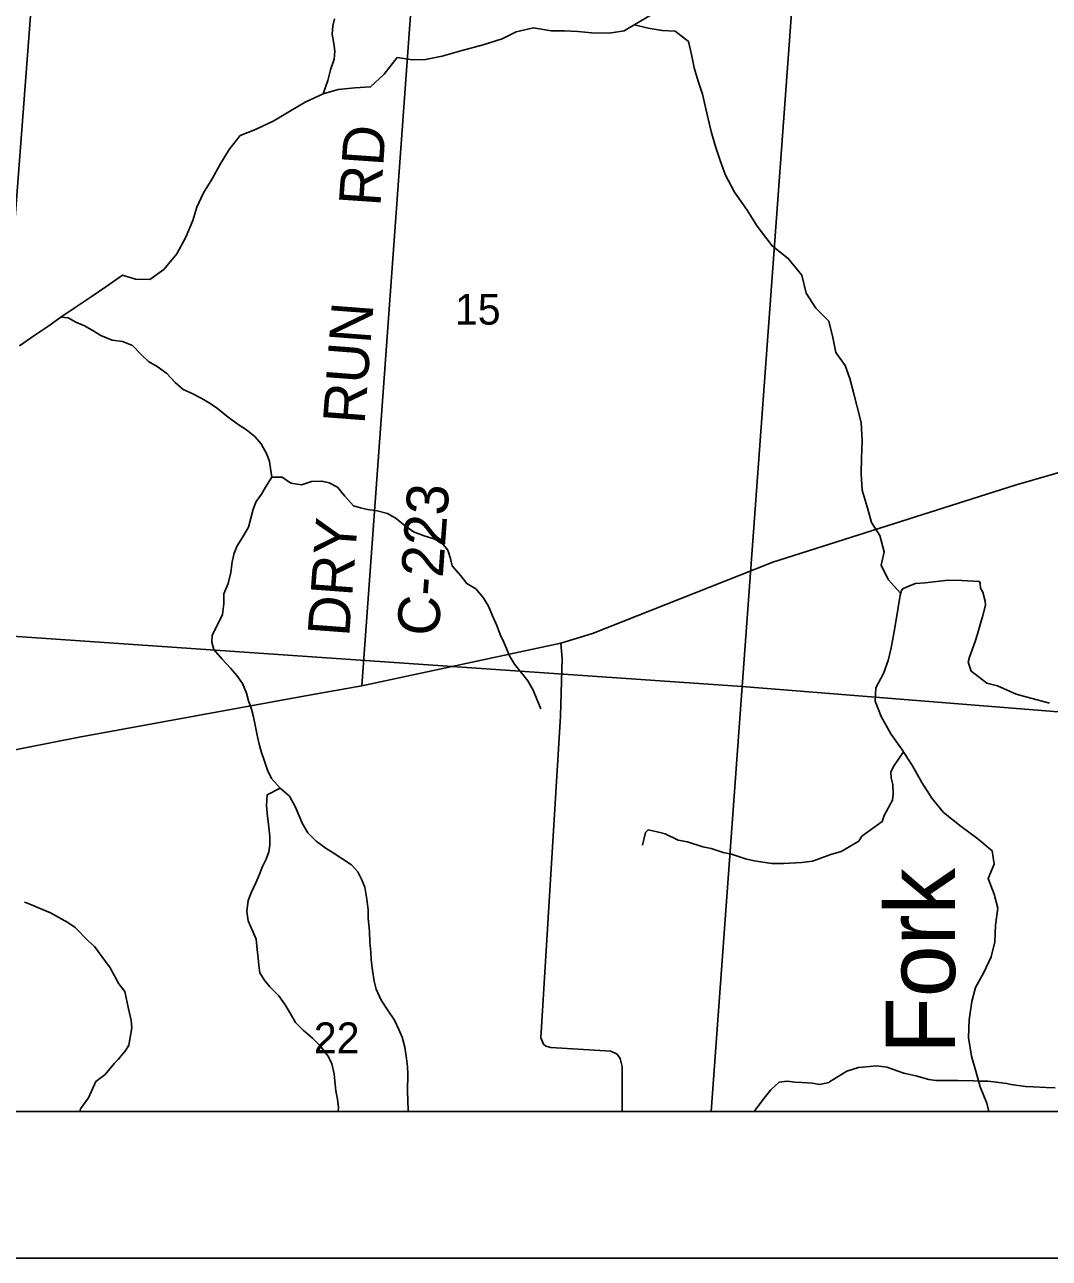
# Model space of a CAD drawing. Extents: x 0 to 42.5, y 0 to 22.
# Drawn here: x 3.582 to 4.279, y 14 to 14.84 of the extents above; entities that cross this region are included whole.
import ezdxf

# ---------------------------------------------------------------- set-up
doc = ezdxf.new("R2010")
doc.units = 0
for name, color, linetype in [('GM_X_County_Road', 7, 'Continuous'), ('GM_X_County_Road_Text', 7, 'Continuous'), ('GM_X_Interchange_Ramps', 7, 'Continuous'), ('GM_X_Minor_River', 7, 'Continuous'), ('GM_X_Minor_River_Text', 7, 'Continuous'), ('GM_X_Section', 7, 'Continuous'), ('GM_X_Section_Text', 7, 'Continuous'), ('GM_X_State_Route', 7, 'Continuous'), ('GM_X_Unincorporated', 7, 'Continuous'), ('SH_Cut_Line', 7, 'Continuous'), ('SH_Data', 7, 'Continuous')]:
    doc.layers.add(name, color=color, linetype=linetype)

msp = doc.modelspace()

# ---------------------------------------------------------------- linework, layer by layer
at = {"layer": 'GM_X_County_Road'}
msp.add_line((3.94671, 14.41886), (3.81125, 14.38966), dxfattribs=at)
for points in [[(3.81125, 14.38966), (3.84476, 14.85241), (3.84714, 14.88263), (3.84662, 14.88758), (3.84418, 14.89065), (3.84154, 14.89333), (3.83908, 14.89469), (3.82959, 14.89592), (3.58977, 14.91333), (3.64105, 15.41464), (3.65438, 15.5918)], [(3.98849, 14.1), (3.98836, 14.13057), (3.98708, 14.1361), (3.98502, 14.13897), (3.98066, 14.14091), (3.93999, 14.14356), (3.93658, 14.14436), (3.93488, 14.1457), (3.93302, 14.15009), (3.94656, 14.3691), (3.9477, 14.40827), (3.94671, 14.41886)]]:
    msp.add_lwpolyline(points, dxfattribs=at)
at = {"layer": 'GM_X_Interchange_Ramps'}
msp.add_lwpolyline([(4.44374, 15.85348), (3.72132, 15.90374), (3.70364, 15.90484), (3.68116, 15.90613), (3.63539, 15.91028), (3.54426, 15.91466), (3.50878, 15.91695), (3.47339, 15.91924), (3.14954, 15.94013), (2.52965, 15.98049), (2.1, 16.00757), (2.1, 14.1), (5.08492, 14.1)], dxfattribs=at)
at = {"layer": 'GM_X_Minor_River'}
for points in [[(4.01051, 14.84791), (3.9899, 14.83554), (3.97964, 14.8341), (3.96787, 14.83419), (3.95838, 14.83503), (3.94927, 14.83549), (3.94016, 14.83556), (3.92803, 14.83756), (3.91623, 14.83499), (3.9067, 14.83013), (3.89376, 14.82605), (3.87854, 14.822), (3.86598, 14.8183), (3.85457, 14.81611), (3.84584, 14.8158), (3.83522, 14.81741), (3.82639, 14.80608), (3.81721, 14.79741), (3.80657, 14.79673), (3.79518, 14.79569), (3.7849, 14.79273), (3.7727, 14.78713), (3.76164, 14.78037), (3.75134, 14.77438), (3.73876, 14.7684), (3.72848, 14.7643), (3.72081, 14.75486), (3.71465, 14.74427), (3.70926, 14.73481), (3.70349, 14.72535), (3.69886, 14.71551), (3.69613, 14.70641), (3.69148, 14.69504), (3.68532, 14.68369), (3.6765, 14.67312), (3.66695, 14.66636), (3.65708, 14.66644)], [(3.7849, 14.79273), (3.7881, 14.80169), (3.79001, 14.8091), (3.7923, 14.81631), (3.79288, 14.82163), (3.79213, 14.82695), (3.791, 14.83323), (3.79139, 14.83892), (3.79272, 14.84367)], [(4.16471, 14.36891), (4.16062, 14.3792), (4.16107, 14.38832), (4.16646, 14.39816), (4.16957, 14.40687), (4.17153, 14.4156), (4.17391, 14.42774), (4.1763, 14.44293), (4.1779, 14.4528), (4.16962, 14.46199), (4.16476, 14.47191), (4.16673, 14.48101), (4.16378, 14.49206), (4.15815, 14.50085), (4.1552, 14.51151), (4.15187, 14.52294), (4.1512, 14.53397), (4.15128, 14.54461), (4.15175, 14.55639), (4.15109, 14.56894), (4.14852, 14.5796), (4.14594, 14.5895), (4.14335, 14.59903), (4.14038, 14.60779), (4.134, 14.61659), (4.1318, 14.62687), (4.12923, 14.63791), (4.12019, 14.64672), (4.11381, 14.65704), (4.11087, 14.66922), (4.10147, 14.6807), (4.09052, 14.68915), (4.08037, 14.70254), (4.07362, 14.71361), (4.06499, 14.72585), (4.05862, 14.73768), (4.05491, 14.74797), (4.05194, 14.75674), (4.04898, 14.76702), (4.04604, 14.77959), (4.04311, 14.79254), (4.04014, 14.8013), (4.03755, 14.81045), (4.03572, 14.81958), (4.03352, 14.82834), (4.02446, 14.83526), (4.01573, 14.83571), (4.00625, 14.83731), (3.99682, 14.83969)], [(3.65708, 14.66644), (3.64837, 14.66917), (3.63692, 14.66128), (3.62699, 14.65452), (3.61669, 14.64776), (3.60638, 14.64062), (3.59759, 14.63423), (3.58805, 14.62785), (3.57812, 14.62109)], [(3.60638, 14.64062), (3.61142, 14.64032), (3.61654, 14.63727), (3.62242, 14.63479), (3.62755, 14.63193), (3.63362, 14.62812), (3.64121, 14.62506), (3.64823, 14.6241), (3.65506, 14.62143), (3.66094, 14.61534), (3.66606, 14.61058), (3.67194, 14.60715), (3.67858, 14.60239), (3.68408, 14.59611), (3.68958, 14.59154), (3.69565, 14.58868), (3.70229, 14.58525), (3.70798, 14.58182), (3.71291, 14.57839), (3.72031, 14.57268), (3.72771, 14.56715), (3.73264, 14.56391), (3.73833, 14.55934), (3.74269, 14.5544), (3.74666, 14.54736), (3.74836, 14.54242), (3.74912, 14.53767), (3.74987, 14.53177), (3.74568, 14.52494), (3.74301, 14.5202), (3.7394, 14.51526), (3.7373, 14.50995), (3.73577, 14.50387), (3.73405, 14.49779), (3.73024, 14.49115), (3.72643, 14.48508), (3.72434, 14.47995), (3.723, 14.47406), (3.72204, 14.46684), (3.72032, 14.45944), (3.71727, 14.45241), (3.71725, 14.44557), (3.71648, 14.43835), (3.71267, 14.43076), (3.70924, 14.42412), (3.70904, 14.41937), (3.71056, 14.41442), (3.71605, 14.40777), (3.72193, 14.40167), (3.7261, 14.39673), (3.72989, 14.3914), (3.73273, 14.38475), (3.73405, 14.37961), (3.73613, 14.37372), (3.73745, 14.36859), (3.73914, 14.36061), (3.74027, 14.3549), (3.74159, 14.34901), (3.74291, 14.34426), (3.7448, 14.33913), (3.74707, 14.33228), (3.74972, 14.32658), (3.7556, 14.32011), (3.76204, 14.31459), (3.76583, 14.30755), (3.76848, 14.30128), (3.77056, 14.29633), (3.77454, 14.28967), (3.78022, 14.28396), (3.78686, 14.27901), (3.79179, 14.27596), (3.79768, 14.27215), (3.80412, 14.26796), (3.80848, 14.2632), (3.81094, 14.25807), (3.81321, 14.25256), (3.81472, 14.24438), (3.81547, 14.23716), (3.81565, 14.23165), (3.81639, 14.22253), (3.81676, 14.21531), (3.81732, 14.20847), (3.8175, 14.20353), (3.81844, 14.19593), (3.81957, 14.18871), (3.82108, 14.18319), (3.82448, 14.17578), (3.82865, 14.16912), (3.83338, 14.16208), (3.83641, 14.1558), (3.83868, 14.15048), (3.84057, 14.14364), (3.8417, 14.13604), (3.84226, 14.13053), (3.84244, 14.12558), (3.84242, 14.11361), (3.8426, 14.10791), (3.84278, 14.1005), (3.84283, 14.1)], [(3.74987, 14.53177), (3.75689, 14.53176), (3.76296, 14.52757), (3.77018, 14.52661), (3.77702, 14.52869), (3.78404, 14.52905), (3.78898, 14.52791), (3.79467, 14.52486), (3.7996, 14.51877), (3.80548, 14.5123), (3.81022, 14.51077), (3.81516, 14.50981), (3.82161, 14.50885), (3.82863, 14.50694), (3.83471, 14.5037), (3.83983, 14.49932), (3.84646, 14.49455), (3.85368, 14.49188), (3.86032, 14.48978), (3.86582, 14.48692), (3.8698, 14.48216), (3.8715, 14.47646), (3.87282, 14.47133), (3.8787, 14.46467), (3.88268, 14.45934), (3.88894, 14.45572), (3.89387, 14.44982), (3.89746, 14.44393), (3.90011, 14.43727), (3.90314, 14.43081), (3.90541, 14.42472), (3.90768, 14.41978), (3.90976, 14.41503), (3.91184, 14.41008), (3.91525, 14.40438), (3.91999, 14.39848), (3.92416, 14.39315), (3.92794, 14.38687), (3.9304, 14.3806), (3.93305, 14.37394)], [(4.17766, 14.45132), (4.17873, 14.45452), (4.1795, 14.45585), (4.18407, 14.45772), (4.18826, 14.4594), (4.19473, 14.45992), (4.21033, 14.46171), (4.21965, 14.46146), (4.23163, 14.46081), (4.23219, 14.45947), (4.23237, 14.45624), (4.23388, 14.45357), (4.23556, 14.44729), (4.23574, 14.44463), (4.23381, 14.43666), (4.23284, 14.43363), (4.23014, 14.42414), (4.22879, 14.41997), (4.22494, 14.40917), (4.22398, 14.40575), (4.22604, 14.39966), (4.22869, 14.39755), (4.23666, 14.3916), (4.24388, 14.38966), (4.25678, 14.38405), (4.26419, 14.38191), (4.27939, 14.37782)], [(4.23798, 14.1), (4.23669, 14.10568), (4.23222, 14.11674), (4.22927, 14.12741), (4.22631, 14.13769), (4.22413, 14.15025), (4.2246, 14.16241), (4.2266, 14.17494), (4.22895, 14.18442), (4.23473, 14.19464), (4.23975, 14.20524), (4.24211, 14.21548), (4.24258, 14.22688), (4.24419, 14.23827), (4.2416, 14.2478), (4.23751, 14.25847), (4.24176, 14.26832), (4.24032, 14.27745), (4.23051, 14.28551), (4.21918, 14.29397), (4.20711, 14.30357), (4.19921, 14.31313), (4.19246, 14.32383), (4.18609, 14.33528), (4.17859, 14.34675), (4.17145, 14.35707), (4.16471, 14.36891)], [(4.17995, 14.34467), (4.17308, 14.33485), (4.17135, 14.33087), (4.17153, 14.32707), (4.17265, 14.3225), (4.173, 14.31604), (4.1726, 14.31186), (4.16685, 14.30145), (4.1655, 14.29728), (4.15158, 14.2873), (4.14947, 14.2839), (4.13765, 14.27695), (4.13041, 14.27491), (4.11803, 14.27044), (4.1108, 14.26935), (4.09825, 14.26867), (4.09026, 14.26873), (4.07829, 14.27052), (4.0724, 14.27189), (4.0629, 14.27519), (4.0572, 14.27618), (4.04903, 14.2789), (4.04333, 14.28008), (4.03289, 14.28357), (4.02662, 14.28475), (4.0177, 14.289), (4.01219, 14.29036), (4.00611, 14.29174), (4.00439, 14.28985), (4.00226, 14.28131)], [(3.7556, 14.32011), (3.74685, 14.31556), (3.74627, 14.30815), (3.74702, 14.30074), (3.74796, 14.29371), (3.74871, 14.28687), (3.7487, 14.28155), (3.74793, 14.2768), (3.74621, 14.27167), (3.74355, 14.26674), (3.74107, 14.26028), (3.73897, 14.25554), (3.73592, 14.2487), (3.73382, 14.24358), (3.73305, 14.23617), (3.7338, 14.22971), (3.73702, 14.22248), (3.73929, 14.21735), (3.74003, 14.21032), (3.74059, 14.20423), (3.74116, 14.19929), (3.74191, 14.19435), (3.74475, 14.1896), (3.74854, 14.18484), (3.75479, 14.17875), (3.75896, 14.17247), (3.76237, 14.16696), (3.76616, 14.16049), (3.77128, 14.15535), (3.77772, 14.14983), (3.78246, 14.14507), (3.78834, 14.13765), (3.7908, 14.13233), (3.79231, 14.12548), (3.79287, 14.12054), (3.79362, 14.11408), (3.79475, 14.10838), (3.79531, 14.10268), (3.79523, 14.1)], [(3.5816, 14.24243), (3.58293, 14.24204), (3.5852, 14.24107), (3.59394, 14.2374), (3.59925, 14.23509), (3.61102, 14.22854), (3.61614, 14.22528), (3.62485, 14.2161), (3.6292, 14.21227), (3.63677, 14.20195), (3.63998, 14.19775), (3.64583, 14.18688), (3.64999, 14.18153), (3.65241, 14.16992), (3.65428, 14.16193), (3.65464, 14.15698), (3.65269, 14.14503), (3.65058, 14.14181), (3.64542, 14.13538), (3.64275, 14.13293), (3.63644, 14.12519), (3.63014, 14.12048), (3.62515, 14.1093), (3.61979, 14.10174), (3.61924, 14.1)], [(4.12905, 14.11979), (4.12956, 14.12005), (4.14138, 14.12738), (4.14938, 14.12979), (4.16175, 14.13104), (4.16859, 14.13004), (4.18017, 14.12597), (4.18834, 14.1242), (4.19727, 14.12167), (4.20202, 14.12107), (4.20887, 14.12102), (4.21686, 14.12115), (4.22789, 14.12089), (4.23226, 14.12066), (4.23739, 14.12063), (4.24139, 14.12022), (4.25013, 14.11902), (4.25336, 14.11843), (4.26305, 14.11703), (4.26819, 14.1168), (4.27712, 14.11636), (4.28321, 14.11613)], [(4.12905, 14.11979), (4.12271, 14.11825), (4.11797, 14.11921), (4.11094, 14.1196), (4.10601, 14.11999), (4.10088, 14.12057), (4.09537, 14.12001), (4.08967, 14.1147), (4.08415, 14.10787), (4.07977, 14.1018), (4.07824, 14.1)]]:
    msp.add_lwpolyline(points, dxfattribs=at)
at = {"layer": 'GM_X_Section'}
for points in [[(3.09918, 14.95159), (3.59088, 14.91475), (3.55348, 14.42497), (3.06197, 14.45953)], [(3.59088, 14.91475), (4.10606, 14.87895), (4.07019, 14.38934), (3.55348, 14.42497)], [(4.10606, 14.87895), (4.63148, 14.83985), (4.60151, 14.4962), (4.59096, 14.34756), (4.07019, 14.38934)]]:
    msp.add_lwpolyline(points, close=True, dxfattribs=at)
at = {"layer": 'GM_X_State_Route'}
msp.add_line((3.81125, 14.38966), (3.94671, 14.41886), dxfattribs=at)
for points in [[(3.94671, 14.41886), (3.96824, 14.42523), (4.06819, 14.46491), (4.09102, 14.47389), (4.2559, 14.52632), (4.43243, 14.57716)], [(3.07837, 14.29342), (3.11292, 14.29665), (3.17651, 14.30263), (3.24014, 14.30619), (3.34309, 14.31293), (3.42376, 14.32097), (3.45071, 14.32378), (3.54617, 14.34044), (3.61873, 14.3547), (3.77545, 14.3833), (3.81125, 14.38966)]]:
    msp.add_lwpolyline(points, dxfattribs=at)
at = {"layer": 'GM_X_Unincorporated'}
for points in [[(3.53318, 14.1), (4.04905, 14.1), (4.07019, 14.38934), (3.55348, 14.42497)], [(4.04905, 14.1), (4.57219, 14.1), (4.59096, 14.34756), (4.07019, 14.38934)]]:
    msp.add_lwpolyline(points, close=True, dxfattribs=at)
at = {"layer": 'SH_Cut_Line'}
msp.add_lwpolyline([(4.44374, 15.85348), (3.72132, 15.90374), (3.70364, 15.90484), (3.68116, 15.90613), (3.63539, 15.91028), (3.54426, 15.91466), (3.50878, 15.91695), (3.47339, 15.91924), (3.14954, 15.94013), (2.52965, 15.98049), (2.1, 16.00757), (2.1, 14.1), (8.06989, 14.1)], dxfattribs=at)
at = {"layer": 'SH_Data'}
for p, q in [((2.1, 14.1), (8.9, 14.1)), ((2, 14), (9, 14))]:
    msp.add_line(p, q, dxfattribs=at)

# ---------------------------------------------------------------- texts
at = {"layer": 'GM_X_County_Road_Text'}
for s, rotation, p in [('RD', 86.02082, (3.82386, 14.71565)), ('RUN', 85.67239, (3.81303, 14.56738)), ('C-223', 85.8754, (3.86341, 14.42299)), ('DRY', 85.77549, (3.80261, 14.42278))]:
    msp.add_text(s, height=0.028409, rotation=rotation, dxfattribs=at).set_placement(p)
at = {"layer": 'GM_X_Minor_River_Text'}
msp.add_text('Fork', height=0.04735, rotation=90.00091, dxfattribs=at).set_placement((4.21508, 14.13908))
at = {"layer": 'GM_X_Section_Text'}
for s, p in [('15', (3.8746, 14.63558)), ('22', (3.77855, 14.13965))]:
    msp.add_text(s, height=0.020928, rotation=0.00001, dxfattribs=at).set_placement(p)

doc.saveas('drawing.dxf')
